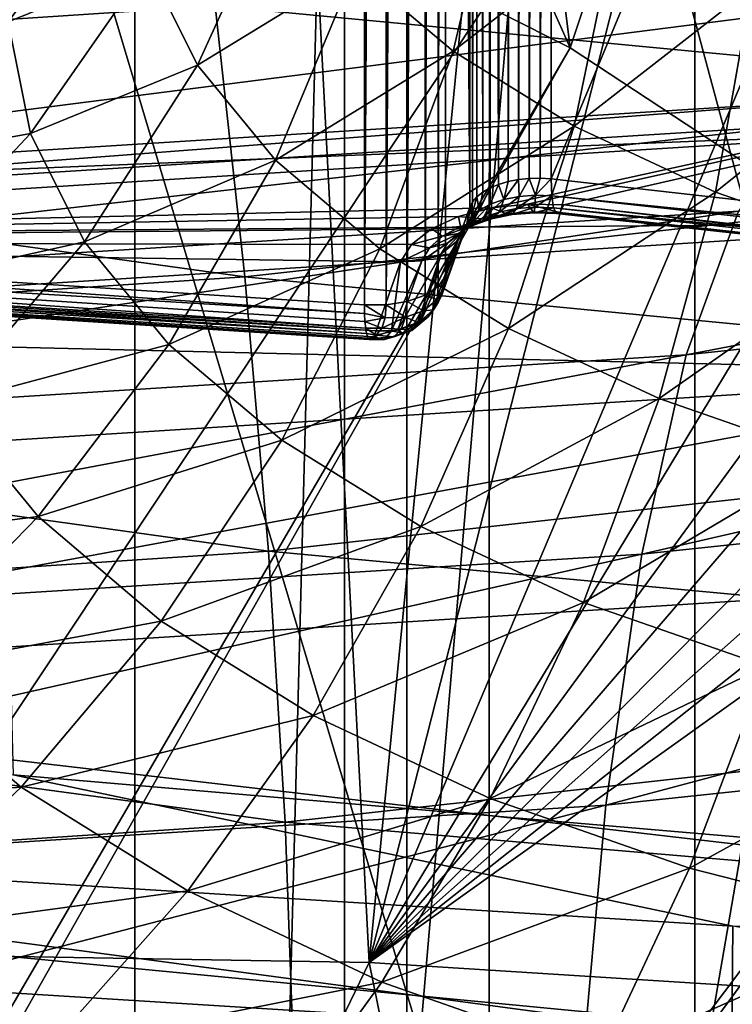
# Model space of a CAD drawing. Header units: metres. Extents: x -109 to 109, y -78 to 121.
# Tile 716 of 1056: x 3.46 to 4.48, y -27.08 to -25.67. Entities that reach past the tile are written whole.
import ezdxf

# ---------------------------------------------------------------- set-up
doc = ezdxf.new("R2010")
doc.units = ezdxf.units.M
doc.layers.add('solid_508554_SW0001', color=7, linetype='CONTINUOUS')

msp = doc.modelspace()

# ---------------------------------------------------------------- linework, layer by layer
at = {"layer": 'solid_508554_SW0001'}
for points in [[(3.364592, -45.631424, -81.150002), (3.364592, -20.517324, -81.150002), (4.01723, -20.710646, -81.150002)], [(3.293707, -20.630606, 40.799633), (3.455352, -26.749439, 46.601505), (5.731252, -26.944561, 46.263546)], [(4.38185, -20.714348, 40.654591), (3.293707, -20.630606, 40.799633), (5.731252, -26.944561, 46.263546)], [(4.01723, -45.438103, -81.150002), (3.364592, -45.631424, -81.150002), (4.01723, -20.710646, -81.150002)], [(4.01723, -45.438103, -81.150002), (4.01723, -20.710646, -81.150002), (4.658784, -20.937828, -81.150002)], [(5.461653, -20.821739, 40.468582), (4.38185, -20.714348, 40.654591), (5.731252, -26.944561, 46.263546)], [(4.148039, -25.907919, 41.926167), (4.148039, -20.884972, 39.026169), (4.161614, -20.880995, 39.033054)], [(4.161614, -25.903942, 41.933056), (4.148039, -25.907919, 41.926167), (4.161614, -20.880995, 39.033054)], [(4.161614, -25.903942, 41.933056), (4.161614, -20.880995, 39.033054), (4.176269, -20.878132, 39.038013)], [(4.17627, -25.901079, 41.938015), (4.161614, -25.903942, 41.933056), (4.176269, -20.878132, 39.038013)], [(4.17627, -25.901079, 41.938015), (4.176269, -20.878132, 39.038013), (4.191641, -20.876453, 39.04092)], [(4.191641, -25.899401, 41.940922), (4.17627, -25.901079, 41.938015), (4.191641, -20.876453, 39.04092)], [(4.191641, -25.899401, 41.940922), (4.191641, -20.876453, 39.04092), (4.207349, -20.876001, 39.041706)], [(4.207349, -25.898949, 41.941704), (4.191641, -25.899401, 41.940922), (4.207349, -20.876001, 39.041706)], [(4.207349, -25.898949, 41.941704), (4.207349, -20.876001, 39.041706), (4.223004, -20.876787, 39.040344)], [(4.207349, -25.898949, 41.941704), (4.223004, -20.876787, 39.040344), (4.223004, -25.899734, 41.940346)], [(4.223004, -25.899734, 41.940346), (4.223004, -20.876787, 39.040344), (6.219658, -21.101988, 38.650284)], [(4.125436, -25.918797, 41.90733), (4.116968, -20.902479, 38.995846), (4.125436, -20.895849, 39.007328)], [(4.135879, -25.912912, 41.917519), (4.125436, -20.895849, 39.007328), (4.135879, -20.889965, 39.017521)], [(4.135879, -25.912912, 41.917519), (4.125436, -25.918797, 41.90733), (4.125436, -20.895849, 39.007328)], [(4.148039, -25.907919, 41.926167), (4.135879, -20.889965, 39.017521), (4.148039, -20.884972, 39.026169)], [(4.148039, -25.907919, 41.926167), (4.135879, -25.912912, 41.917519), (4.135879, -20.889965, 39.017521)], [(4.110685, -20.909691, 38.983353), (4.106743, -25.940254, 41.870159), (4.106743, -20.917307, 38.970161)], [(4.110685, -25.932638, 41.88335), (4.106743, -25.940254, 41.870159), (4.110685, -20.909691, 38.983353)], [(4.110685, -25.932638, 41.88335), (4.110685, -20.909691, 38.983353), (4.116968, -20.902479, 38.995846)], [(4.116968, -25.925426, 41.895844), (4.110685, -25.932638, 41.88335), (4.116968, -20.902479, 38.995846)], [(4.125436, -25.918797, 41.90733), (4.116968, -25.925426, 41.895844), (4.116968, -20.902479, 38.995846)], [(4.106743, -25.940254, 41.870159), (4.072013, -21.015789, 38.799583), (4.106743, -20.917307, 38.970161)], [(1.989446, -25.952955, 41.848164), (1.989446, -20.930008, 38.948162), (3.956587, -21.056383, 38.729275)], [(4.658784, -45.210922, -81.150002), (4.01723, -45.438103, -81.150002), (4.658784, -20.937828, -81.150002)], [(4.061911, -26.053448, 41.674103), (4.072013, -21.015789, 38.799583), (4.072013, -26.038736, 41.699585)], [(4.061911, -26.053448, 41.674103), (4.061911, -21.0305, 38.774105), (4.072013, -21.015789, 38.799583)], [(4.106743, -25.940254, 41.870159), (4.072013, -26.038736, 41.699585), (4.072013, -21.015789, 38.799583)], [(4.043165, -26.065941, 41.652466), (4.043165, -21.042994, 38.752468), (4.061911, -21.0305, 38.774105)], [(4.061911, -26.053448, 41.674103), (4.043165, -26.065941, 41.652466), (4.061911, -21.0305, 38.774105)], [(3.987787, -26.079544, 41.628906), (3.987787, -21.056597, 38.728905), (4.017627, -21.051983, 38.736897)], [(4.017627, -26.07493, 41.636894), (3.987787, -26.079544, 41.628906), (4.017627, -21.051983, 38.736897)], [(4.017627, -26.07493, 41.636894), (4.017627, -21.051983, 38.736897), (4.043165, -21.042994, 38.752468)], [(4.043165, -26.065941, 41.652466), (4.017627, -26.07493, 41.636894), (4.043165, -21.042994, 38.752468)], [(3.956587, -26.07933, 41.629272), (1.989446, -25.952955, 41.848164), (3.956587, -21.056383, 38.729275)], [(3.987787, -21.056597, 38.728905), (3.956587, -26.07933, 41.629272), (3.956587, -21.056383, 38.729275)], [(3.987787, -26.079544, 41.628906), (3.956587, -26.07933, 41.629272), (3.987787, -21.056597, 38.728905)], [(6.219658, -26.124935, 41.550285), (4.223004, -25.899734, 41.940346), (6.219658, -21.101988, 38.650284)], [(1.822281, -31.736343, 41.03104), (2.728571, -21.302906, 34.885883), (3.62909, -21.376354, 34.758667)], [(3.629026, -31.862358, 40.812778), (1.822281, -31.736343, 41.03104), (3.62909, -21.376354, 34.758667)], [(3.629026, -31.862358, 40.812778), (3.62909, -21.376354, 34.758667), (4.521749, -21.470507, 34.595592)], [(3.629026, -31.862358, 40.812778), (4.521749, -21.470507, 34.595592), (5.404889, -21.58519, 34.396957)], [(5.404819, -32.07119, 40.451073), (3.629026, -31.862358, 40.812778), (5.404889, -21.58519, 34.396957)], [(1.972046, -30.613501, 42.975861), (3.928225, -30.745993, 42.74638), (1.972166, -23.685305, 38.975849)], [(3.928225, -30.745993, 42.74638), (3.928372, -23.817802, 38.746357), (1.972166, -23.685305, 38.975849)], [(1.321485, -26.972147, 124.539429), (2.889954, -23.810232, 130.626175), (3.805692, -23.983105, 130.311829)], [(3.928225, -30.745993, 42.74638), (5.852784, -30.965624, 42.365963), (3.928372, -23.817802, 38.746357)], [(5.852784, -30.965624, 42.365963), (5.852896, -24.037437, 38.365936), (3.928372, -23.817802, 38.746357)], [(3.963489, -27.017197, 124.562874), (1.321485, -26.972147, 124.539429), (3.805692, -23.983105, 130.311829)], [(3.963489, -27.017197, 124.562874), (3.805692, -23.983105, 130.311829), (4.24888, -24.087736, 130.123047)], [(3.963489, -27.017197, 124.562874), (4.24888, -24.087736, 130.123047), (4.680604, -24.204325, 129.91391)], [(3.141903, -27.250034, 133.447327), (4.134707, -27.453871, 133.116501), (3.142971, -24.140362, 131.653717)], [(4.134707, -27.453871, 133.116501), (4.135189, -24.328079, 131.313736), (3.142971, -24.140362, 131.653717)], [(3.963489, -27.017197, 124.562874), (4.680604, -24.204325, 129.91391), (5.099644, -24.332695, 129.684982)], [(3.366618, -25.269512, -62.099998), (4.249986, -25.713148, -62.099998), (3.615706, -24.289349, -62.099998)], [(4.249986, -25.713148, -62.099998), (4.099965, -24.504644, -62.099998), (3.615706, -24.289349, -62.099998)], [(3.963489, -27.017197, 124.562874), (5.099644, -24.332695, 129.684982), (5.504393, -24.472486, 129.437195)], [(4.134707, -27.453871, 133.116501), (5.080467, -27.707731, 132.695084), (4.135189, -24.328079, 131.313736)], [(5.080467, -27.707731, 132.695084), (5.080452, -24.56756, 130.884293), (4.135189, -24.328079, 131.313736)], [(3.963489, -27.017197, 124.562874), (5.504393, -24.472486, 129.437195), (5.750129, -24.576633, 129.252396)], [(4.249986, -25.713148, -62.099998), (4.571172, -24.746447, -62.099998), (4.099965, -24.504644, -62.099998)], [(3.963489, -27.017197, 124.562874), (5.750129, -24.576633, 129.252396), (5.962593, -24.696712, 129.037918)], [(3.963489, -27.017197, 124.562874), (5.962593, -24.696712, 129.037918), (6.136935, -24.82996, 128.798492)], [(4.249986, -25.713148, -62.099998), (5.075949, -26.256405, -62.099998), (4.571172, -24.746447, -62.099998)], [(3.963489, -27.017197, 124.562874), (6.136935, -24.82996, 128.798492), (6.269364, -24.973366, 128.53923)], [(3.963489, -27.017197, 124.562874), (6.269364, -24.973366, 128.53923), (6.356975, -25.123653, 128.265579)], [(0.001997, -25.947105, 42.058296), (4.41224, -25.165186, 43.412621), (2.214553, -25.020468, 43.66328)], [(2.222472, -25.057224, 43.799614), (4.428028, -25.202408, 43.548149), (2.222472, -28.521326, 45.799614)], [(3.963489, -27.017197, 124.562874), (6.356975, -25.123653, 128.265579), (6.397725, -25.27659, 127.984772)], [(0.001997, -25.947105, 42.058296), (1.997968, -25.98974, 41.984451), (4.41224, -25.165186, 43.412621)], [(1.997968, -25.98974, 41.984451), (6.576323, -25.405159, 42.996975), (4.41224, -25.165186, 43.412621)], [(4.428028, -25.202408, 43.548149), (4.428028, -28.66651, 45.548149), (2.222472, -28.521326, 45.799614)], [(4.428028, -25.202408, 43.548149), (6.599883, -25.443153, 43.131165), (4.428028, -28.66651, 45.548149)], [(0.46333, -32.207546, -57.858181), (4.249986, -25.713148, -62.099998), (3.366618, -25.269512, -62.099998)], [(6.611319, -27.184958, 124.466774), (3.963489, -27.017197, 124.562874), (6.397725, -25.27659, 127.984772)], [(1.853616, -25.402018, -9.798702), (1.878866, -25.775894, -9.916096), (3.743433, -25.653156, -9.703508)], [(1.997968, -25.98974, 41.984451), (4.137679, -25.941418, 42.068146), (6.576323, -25.405159, 42.996975)], [(4.137679, -25.941418, 42.068146), (4.189207, -25.935862, 42.07777), (6.576323, -25.405159, 42.996975)], [(4.189207, -25.935862, 42.07777), (4.240786, -25.937134, 42.075565), (6.576323, -25.405159, 42.996975)], [(4.240786, -25.937134, 42.075565), (6.244919, -26.163158, 41.684082), (6.576323, -25.405159, 42.996975)], [(4.150128, -25.435198, -27.538073), (4.083236, -25.718163, -27.429714), (3.943485, -25.599993, -27.215677)], [(4.150128, -25.435198, -27.538073), (4.315318, -25.537678, -27.725277), (4.083236, -25.718163, -27.429714)], [(6.599883, -25.443153, 43.131165), (6.599883, -28.907255, 45.131165), (4.428028, -28.66651, 45.548149)], [(3.618128, -25.448523, -26.365503), (3.448596, -25.676283, -26.240322), (3.462558, -25.515936, -25.958418)], [(3.618128, -25.448523, -26.365503), (3.647481, -25.595388, -26.625851), (3.448596, -25.676283, -26.240322)], [(5.57951, -25.449633, -9.350993), (3.743433, -25.653156, -9.703508), (5.642823, -25.833807, -9.402031)], [(3.839268, -25.472836, -26.986797), (3.71843, -25.738049, -26.880276), (3.647481, -25.595388, -26.625851)], [(3.839268, -25.472836, -26.986797), (3.943485, -25.599993, -27.215677), (3.71843, -25.738049, -26.880276)], [(4.315318, -25.537678, -27.725277), (4.255761, -25.825089, -27.624632), (4.083236, -25.718163, -27.429714)], [(4.315318, -25.537678, -27.725277), (4.508663, -25.627659, -27.890554), (4.255761, -25.825089, -27.624632)], [(3.647481, -25.595388, -26.625851), (3.480449, -25.835161, -26.5215), (3.448596, -25.676283, -26.240322)], [(3.647481, -25.595388, -26.625851), (3.71843, -25.738049, -26.880276), (3.480449, -25.835161, -26.5215)], [(3.943485, -25.599993, -27.215677), (3.829598, -25.873571, -27.123665), (3.71843, -25.738049, -26.880276)], [(3.943485, -25.599993, -27.215677), (4.083236, -25.718163, -27.429714), (3.829598, -25.873571, -27.123665)], [(4.508663, -25.627659, -27.890554), (4.457503, -25.918922, -27.796566), (4.255761, -25.825089, -27.624632)], [(4.508663, -25.627659, -27.890554), (4.726412, -25.703484, -28.030554), (4.457503, -25.918922, -27.796566)], [(3.743433, -25.653156, -9.703508), (1.878866, -25.775894, -9.916096), (3.785911, -26.03964, -9.758546)], [(3.743433, -25.653156, -9.703508), (3.785911, -26.03964, -9.758546), (5.642823, -25.833807, -9.402031)], [(3.448596, -25.676283, -26.240322), (3.480449, -25.835161, -26.5215), (3.240922, -25.879025, -26.130535)], [(4.726412, -25.703484, -28.030554), (4.684511, -25.997934, -27.942091), (4.457503, -25.918922, -27.796566)], [(0.46333, -32.207546, -57.858181), (0.546063, -32.257133, -57.858181), (4.249986, -25.713148, -62.099998)], [(0.546063, -32.257133, -57.858181), (5.075949, -26.256405, -62.099998), (4.249986, -25.713148, -62.099998)], [(4.083236, -25.718163, -27.429714), (3.978541, -25.999496, -27.351122), (3.829598, -25.873571, -27.123665)], [(4.083236, -25.718163, -27.429714), (4.255761, -25.825089, -27.624632), (3.978541, -25.999496, -27.351122)], [(4.415657, -26.151016, -15.196843), (4.490116, -25.946224, -15.825934), (6.696158, -25.71294, -15.421872)], [(6.585116, -25.921598, -14.799481), (4.415657, -26.151016, -15.196843), (6.696158, -25.71294, -15.421872)], [(3.71843, -25.738049, -26.880276), (3.557266, -25.989525, -26.796183), (3.480449, -25.835161, -26.5215)], [(3.71843, -25.738049, -26.880276), (3.829598, -25.873571, -27.123665), (3.557266, -25.989525, -26.796183)], [(1.878866, -25.775894, -9.916096), (1.900186, -26.163771, -9.973546), (3.785911, -26.03964, -9.758546)], [(2.29517, -25.967007, -16.723021), (2.341691, -25.931746, -17.386219), (4.667116, -25.78558, -17.133053)], [(4.574396, -25.823744, -16.474884), (2.29517, -25.967007, -16.723021), (4.667116, -25.78558, -17.133053)], [(4.667116, -25.78558, -17.133053), (2.341691, -25.931746, -17.386219), (4.766755, -25.832357, -17.789652)], [(2.252883, -26.086847, -16.0695), (2.29517, -25.967007, -16.723021), (4.574396, -25.823744, -16.474884)], [(4.490116, -25.946224, -15.825934), (2.252883, -26.086847, -16.0695), (4.574396, -25.823744, -16.474884)], [(4.255761, -25.825089, -27.624632), (4.162268, -26.113388, -27.558123), (3.978541, -25.999496, -27.351122)], [(4.255761, -25.825089, -27.624632), (4.457503, -25.918922, -27.796566), (4.162268, -26.113388, -27.558123)], [(2.341691, -25.931746, -17.386219), (2.391684, -25.981644, -18.048223), (4.766755, -25.832357, -17.789652)], [(4.766755, -25.832357, -17.789652), (2.391684, -25.981644, -18.048223), (4.87168, -25.963312, -18.43392)], [(3.480449, -25.835161, -26.5215), (3.275759, -26.052559, -26.43712), (3.240922, -25.879025, -26.130535)], [(3.480449, -25.835161, -26.5215), (3.557266, -25.989525, -26.796183), (3.275759, -26.052559, -26.43712)], [(5.642823, -25.833807, -9.402031), (3.785911, -26.03964, -9.758546), (5.692905, -26.223183, -9.393048)], [(3.829598, -25.873571, -27.123665), (3.677532, -26.136168, -27.058846), (3.557266, -25.989525, -26.796183)], [(3.829598, -25.873571, -27.123665), (3.978541, -25.999496, -27.351122), (3.677532, -26.136168, -27.058846)], [(4.135978, -25.936245, 41.938728), (4.135879, -25.912912, 41.917519), (4.148039, -25.907919, 41.926167)], [(4.155294, -25.929514, 41.95039), (4.135978, -25.936245, 41.938728), (4.148039, -25.907919, 41.926167)], [(4.155294, -25.929514, 41.95039), (4.148039, -25.907919, 41.926167), (4.161614, -25.903942, 41.933056)], [(4.155294, -25.929514, 41.95039), (4.161614, -25.903942, 41.933056), (4.17627, -25.901079, 41.938015)], [(4.177127, -25.925106, 41.958023), (4.155294, -25.929514, 41.95039), (4.17627, -25.901079, 41.938015)], [(4.177127, -25.925106, 41.958023), (4.17627, -25.901079, 41.938015), (4.191641, -25.899401, 41.940922)], [(4.200376, -25.923244, 41.961246), (4.177127, -25.925106, 41.958023), (4.191641, -25.899401, 41.940922)], [(4.200376, -25.923244, 41.961246), (4.191641, -25.899401, 41.940922), (4.207349, -25.898949, 41.941704)], [(4.200376, -25.923244, 41.961246), (4.207349, -25.898949, 41.941704), (4.223004, -25.899734, 41.940346)], [(4.200376, -25.923244, 41.961246), (4.223004, -25.899734, 41.940346), (4.22387, -25.924025, 41.959896)], [(4.22387, -25.924025, 41.959896), (4.223004, -25.899734, 41.940346), (6.219658, -26.124935, 41.550285)], [(4.120153, -25.944963, 41.92363), (4.116968, -25.925426, 41.895844), (4.125436, -25.918797, 41.90733)], [(4.120153, -25.944963, 41.92363), (4.125436, -25.918797, 41.90733), (4.135879, -25.912912, 41.917519)], [(4.135978, -25.936245, 41.938728), (4.120153, -25.944963, 41.92363), (4.135879, -25.912912, 41.917519)], [(4.457503, -25.918922, -27.796566), (4.376949, -26.213306, -27.74058), (4.162268, -26.113388, -27.558123)], [(4.173323, -25.942444, 41.983826), (4.177127, -25.925106, 41.958023), (4.200376, -25.923244, 41.961246)], [(4.19972, -25.940331, 41.987488), (4.173323, -25.942444, 41.983826), (4.200376, -25.923244, 41.961246)], [(4.19972, -25.940331, 41.987488), (4.200376, -25.923244, 41.961246), (4.22387, -25.924025, 41.959896)], [(4.352238, -26.434757, -14.597921), (4.415657, -26.151016, -15.196843), (6.585116, -25.921598, -14.799481)], [(6.49054, -26.208635, -14.206266), (4.352238, -26.434757, -14.597921), (6.585116, -25.921598, -14.799481)], [(4.457503, -25.918922, -27.796566), (4.684511, -25.997934, -27.942091), (4.376949, -26.213306, -27.74058)], [(4.101951, -25.966516, 41.886299), (4.106743, -25.940254, 41.870159), (4.110685, -25.932638, 41.88335)], [(4.108617, -25.955225, 41.905853), (4.101951, -25.966516, 41.886299), (4.110685, -25.932638, 41.88335)], [(4.108617, -25.955225, 41.905853), (4.110685, -25.932638, 41.88335), (4.116968, -25.925426, 41.895844)], [(4.120153, -25.944963, 41.92363), (4.108617, -25.955225, 41.905853), (4.116968, -25.925426, 41.895844)], [(4.108637, -25.964989, 41.944778), (4.120153, -25.944963, 41.92363), (4.135978, -25.936245, 41.938728)], [(4.126604, -25.955091, 41.961918), (4.108637, -25.964989, 41.944778), (4.135978, -25.936245, 41.938728)], [(4.126604, -25.955091, 41.961918), (4.135978, -25.936245, 41.938728), (4.155294, -25.929514, 41.95039)], [(4.148535, -25.947447, 41.975159), (4.126604, -25.955091, 41.961918), (4.155294, -25.929514, 41.95039)], [(4.159917, -25.949844, 42.043762), (4.189207, -25.935862, 42.07777), (4.137679, -25.941418, 42.068146)], [(4.148535, -25.947447, 41.975159), (4.155294, -25.929514, 41.95039), (4.177127, -25.925106, 41.958023)], [(4.173323, -25.942444, 41.983826), (4.148535, -25.947447, 41.975159), (4.177127, -25.925106, 41.958023)], [(4.197407, -25.946842, 42.048962), (4.189207, -25.935862, 42.07777), (4.159917, -25.949844, 42.043762)], [(4.235291, -25.948099, 42.046783), (4.240786, -25.937134, 42.075565), (4.189207, -25.935862, 42.07777)], [(4.197407, -25.946842, 42.048962), (4.235291, -25.948099, 42.046783), (4.189207, -25.935862, 42.07777)], [(4.19972, -25.940331, 41.987488), (4.22387, -25.924025, 41.959896), (4.226394, -25.941216, 41.985954)], [(6.001063, -26.120012, 41.620453), (4.22387, -25.924025, 41.959896), (6.219658, -26.124935, 41.550285)], [(4.226394, -25.941216, 41.985954), (4.22387, -25.924025, 41.959896), (6.001063, -26.120012, 41.620453)], [(6.017292, -26.144609, 41.706429), (4.240786, -25.937134, 42.075565), (4.235291, -25.948099, 42.046783)], [(6.017292, -26.144609, 41.706429), (6.244919, -26.163158, 41.684082), (4.240786, -25.937134, 42.075565)], [(1.997968, -25.98974, 41.984451), (4.090905, -25.953485, 42.047245), (4.137679, -25.941418, 42.068146)], [(2.215523, -26.289307, -15.43637), (2.252883, -26.086847, -16.0695), (4.490116, -25.946224, -15.825934)], [(4.415657, -26.151016, -15.196843), (2.215523, -26.289307, -15.43637), (4.490116, -25.946224, -15.825934)], [(4.101951, -25.966516, 41.886299), (4.072013, -26.038736, 41.699585), (4.106743, -25.940254, 41.870159)], [(4.124711, -25.956951, 42.031452), (4.137679, -25.941418, 42.068146), (4.090905, -25.953485, 42.047245)], [(4.095539, -25.976641, 41.924595), (4.108617, -25.955225, 41.905853), (4.120153, -25.944963, 41.92363)], [(4.108637, -25.964989, 41.944778), (4.095539, -25.976641, 41.924595), (4.120153, -25.944963, 41.92363)], [(4.111988, -25.965967, 41.987392), (4.126604, -25.955091, 41.961918), (4.148535, -25.947447, 41.975159)], [(4.137996, -25.956902, 42.003094), (4.111988, -25.965967, 41.987392), (4.148535, -25.947447, 41.975159)], [(4.159917, -25.949844, 42.043762), (4.137679, -25.941418, 42.068146), (4.124711, -25.956951, 42.031452)], [(4.159917, -25.949844, 42.043762), (4.124711, -25.956951, 42.031452), (4.167393, -25.950968, 42.013371)], [(4.124711, -25.956951, 42.031452), (4.137996, -25.956902, 42.003094), (4.167393, -25.950968, 42.013371)], [(4.137996, -25.956902, 42.003094), (4.148535, -25.947447, 41.975159), (4.173323, -25.942444, 41.983826)], [(4.167393, -25.950968, 42.013371), (4.137996, -25.956902, 42.003094), (4.173323, -25.942444, 41.983826)], [(4.197407, -25.946842, 42.048962), (4.159917, -25.949844, 42.043762), (4.198697, -25.948462, 42.017712)], [(4.159917, -25.949844, 42.043762), (4.167393, -25.950968, 42.013371), (4.198697, -25.948462, 42.017712)], [(4.167393, -25.950968, 42.013371), (4.173323, -25.942444, 41.983826), (4.19972, -25.940331, 41.987488)], [(4.198697, -25.948462, 42.017712), (4.167393, -25.950968, 42.013371), (4.19972, -25.940331, 41.987488)], [(4.197407, -25.946842, 42.048962), (4.23033, -25.949511, 42.015896), (4.235291, -25.948099, 42.046783)], [(4.197407, -25.946842, 42.048962), (4.198697, -25.948462, 42.017712), (4.23033, -25.949511, 42.015896)], [(4.198697, -25.948462, 42.017712), (4.19972, -25.940331, 41.987488), (4.226394, -25.941216, 41.985954)], [(4.198697, -25.948462, 42.017712), (4.226394, -25.941216, 41.985954), (4.23033, -25.949511, 42.015896)], [(6.00465, -26.137318, 41.646309), (4.226394, -25.941216, 41.985954), (6.001063, -26.120012, 41.620453)], [(4.23033, -25.949511, 42.015896), (4.226394, -25.941216, 41.985954), (6.00465, -26.137318, 41.646309)], [(4.235291, -25.948099, 42.046783), (4.23033, -25.949511, 42.015896), (6.010242, -26.145794, 41.675934)], [(6.010242, -26.145794, 41.675934), (4.23033, -25.949511, 42.015896), (6.00465, -26.137318, 41.646309)], [(6.017292, -26.144609, 41.706429), (4.235291, -25.948099, 42.046783), (6.010242, -26.145794, 41.675934)], [(3.956787, -26.091995, 41.637924), (1.989446, -25.952955, 41.848164), (3.956587, -26.07933, 41.629272)], [(3.956787, -26.091995, 41.637924), (1.989736, -25.973673, 41.864044), (1.989446, -25.952955, 41.848164)], [(1.997968, -25.98974, 41.984451), (4.052057, -25.971239, 42.016495), (4.090905, -25.953485, 42.047245)], [(2.391684, -25.981644, -18.048223), (2.44433, -26.115885, -18.698185), (4.87168, -25.963312, -18.43392)], [(4.87168, -25.963312, -18.43392), (2.44433, -26.115885, -18.698185), (4.980171, -26.176296, -19.055296)], [(4.093564, -25.967806, 42.01265), (4.090905, -25.953485, 42.047245), (4.052057, -25.971239, 42.016495)], [(4.075148, -25.991522, 41.94313), (4.095539, -25.976641, 41.924595), (4.108637, -25.964989, 41.944778)], [(4.090681, -25.977703, 41.967064), (4.075148, -25.991522, 41.94313), (4.108637, -25.964989, 41.944778)], [(4.108617, -25.955225, 41.905853), (4.087971, -25.98946, 41.90239), (4.101951, -25.966516, 41.886299)], [(4.095539, -25.976641, 41.924595), (4.087971, -25.98946, 41.90239), (4.108617, -25.955225, 41.905853)], [(4.090681, -25.977703, 41.967064), (4.108637, -25.964989, 41.944778), (4.126604, -25.955091, 41.961918)], [(4.111988, -25.965967, 41.987392), (4.090681, -25.977703, 41.967064), (4.126604, -25.955091, 41.961918)], [(4.124711, -25.956951, 42.031452), (4.090905, -25.953485, 42.047245), (4.093564, -25.967806, 42.01265)], [(4.093564, -25.967806, 42.01265), (4.111988, -25.965967, 41.987392), (4.137996, -25.956902, 42.003094)], [(4.124711, -25.956951, 42.031452), (4.093564, -25.967806, 42.01265), (4.137996, -25.956902, 42.003094)], [(3.958347, -26.112642, 41.66032), (1.990587, -25.989582, 41.884724), (1.989736, -25.973673, 41.864044)], [(3.957375, -26.10314, 41.648308), (3.958347, -26.112642, 41.66032), (1.989736, -25.973673, 41.864044)], [(3.956787, -26.091995, 41.637924), (3.957375, -26.10314, 41.648308), (1.989736, -25.973673, 41.864044)], [(1.997968, -25.98974, 41.984451), (4.023755, -25.9935, 41.977936), (4.052057, -25.971239, 42.016495)], [(4.068046, -25.981863, 41.988304), (4.052057, -25.971239, 42.016495), (4.023755, -25.9935, 41.977936)], [(4.049443, -25.998413, 41.959641), (4.075148, -25.991522, 41.94313), (4.090681, -25.977703, 41.967064)], [(4.068046, -25.981863, 41.988304), (4.049443, -25.998413, 41.959641), (4.090681, -25.977703, 41.967064)], [(4.093564, -25.967806, 42.01265), (4.052057, -25.971239, 42.016495), (4.068046, -25.981863, 41.988304)], [(4.101951, -25.966516, 41.886299), (4.061787, -26.076262, 41.723331), (4.067434, -26.064432, 41.715351)], [(4.101951, -25.966516, 41.886299), (4.087971, -25.98946, 41.90239), (4.061787, -26.076262, 41.723331)], [(4.095539, -25.976641, 41.924595), (4.066173, -26.006725, 41.916798), (4.087971, -25.98946, 41.90239)], [(4.075148, -25.991522, 41.94313), (4.066173, -26.006725, 41.916798), (4.095539, -25.976641, 41.924595)], [(4.101951, -25.966516, 41.886299), (4.067434, -26.064432, 41.715351), (4.070854, -26.05188, 41.707409)], [(4.068046, -25.981863, 41.988304), (4.090681, -25.977703, 41.967064), (4.111988, -25.965967, 41.987392)], [(4.093564, -25.967806, 42.01265), (4.068046, -25.981863, 41.988304), (4.111988, -25.965967, 41.987392)], [(4.101951, -25.966516, 41.886299), (4.070854, -26.05188, 41.707409), (4.072013, -26.038736, 41.699585)], [(3.959697, -26.120291, 41.673809), (1.991941, -25.999601, 41.908791), (1.990587, -25.989582, 41.884724)], [(3.958347, -26.112642, 41.66032), (3.959697, -26.120291, 41.673809), (1.990587, -25.989582, 41.884724)], [(1.995761, -25.999683, 41.960415), (3.973532, -26.116657, 41.764622), (1.997968, -25.98974, 41.984451)], [(1.997968, -25.98974, 41.984451), (4.008262, -26.018175, 41.9352), (4.023755, -25.9935, 41.977936)], [(1.997968, -25.98974, 41.984451), (3.973532, -26.116657, 41.764622), (4.008262, -26.018175, 41.9352)], [(3.557266, -25.989525, -26.796183), (3.359659, -26.221216, -26.736544), (3.275759, -26.052559, -26.43712)], [(3.557266, -25.989525, -26.796183), (3.677532, -26.136168, -27.058846), (3.359659, -26.221216, -26.736544)], [(4.049443, -25.998413, 41.959641), (4.023755, -25.9935, 41.977936), (4.008262, -26.018175, 41.9352)], [(4.068046, -25.981863, 41.988304), (4.023755, -25.9935, 41.977936), (4.049443, -25.998413, 41.959641)], [(4.087971, -25.98946, 41.90239), (4.037283, -26.101683, 41.743), (4.053938, -26.087147, 41.731216)], [(4.087971, -25.98946, 41.90239), (4.066173, -26.006725, 41.916798), (4.037283, -26.101683, 41.743)], [(4.075148, -25.991522, 41.94313), (4.038694, -26.016619, 41.928104), (4.066173, -26.006725, 41.916798)], [(4.049443, -25.998413, 41.959641), (4.038694, -26.016619, 41.928104), (4.075148, -25.991522, 41.94313)], [(4.087971, -25.98946, 41.90239), (4.053938, -26.087147, 41.731216), (4.061787, -26.076262, 41.723331)], [(3.963453, -26.128981, 41.704048), (1.993706, -26.003046, 41.934608), (1.991941, -25.999601, 41.908791)], [(3.962585, -26.127993, 41.697647), (3.963453, -26.128981, 41.704048), (1.991941, -25.999601, 41.908791)], [(3.959697, -26.120291, 41.673809), (3.962585, -26.127993, 41.697647), (1.991941, -25.999601, 41.908791)], [(3.968278, -26.127668, 41.735695), (1.995761, -25.999683, 41.960415), (1.993706, -26.003046, 41.934608)], [(3.963453, -26.128981, 41.704048), (3.968278, -26.127668, 41.735695), (1.993706, -26.003046, 41.934608)], [(3.969798, -26.125387, 41.744587), (3.973532, -26.116657, 41.764622), (1.995761, -25.999683, 41.960415)], [(3.968278, -26.127668, 41.735695), (3.969798, -26.125387, 41.744587), (1.995761, -25.999683, 41.960415)], [(3.978541, -25.999496, -27.351122), (3.838563, -26.272423, -27.304188), (3.677532, -26.136168, -27.058846)], [(3.978541, -25.999496, -27.351122), (4.162268, -26.113388, -27.558123), (3.838563, -26.272423, -27.304188)], [(4.066173, -26.006725, 41.916798), (4.004067, -26.11508, 41.757496), (4.032109, -26.104836, 41.745872)], [(4.066173, -26.006725, 41.916798), (4.038694, -26.016619, 41.928104), (4.004067, -26.11508, 41.757496)], [(4.049443, -25.998413, 41.959641), (4.008262, -26.018175, 41.9352), (4.038694, -26.016619, 41.928104)], [(4.066173, -26.006725, 41.916798), (4.032109, -26.104836, 41.745872), (4.037283, -26.101683, 41.743)], [(4.684511, -25.997934, -27.942091), (4.618348, -26.297398, -27.894907), (4.376949, -26.213306, -27.74058)], [(3.995369, -26.116426, 41.760044), (4.008262, -26.018175, 41.9352), (3.973532, -26.116657, 41.764622)], [(4.038694, -26.016619, 41.928104), (4.008262, -26.018175, 41.9352), (3.995369, -26.116426, 41.760044)], [(4.038694, -26.016619, 41.928104), (3.995369, -26.116426, 41.760044), (4.004067, -26.11508, 41.757496)], [(3.785911, -26.03964, -9.758546), (1.900186, -26.163771, -9.973546), (3.819512, -26.430843, -9.752728)], [(3.785911, -26.03964, -9.758546), (3.819512, -26.430843, -9.752728), (5.692905, -26.223183, -9.393048)], [(4.070854, -26.05188, 41.707409), (4.061911, -26.053448, 41.674103), (4.072013, -26.038736, 41.699585)], [(4.060238, -26.071812, 41.68745), (4.043165, -26.065941, 41.652466), (4.061911, -26.053448, 41.674103)], [(4.070854, -26.05188, 41.707409), (4.060238, -26.071812, 41.68745), (4.061911, -26.053448, 41.674103)], [(4.070854, -26.05188, 41.707409), (4.067434, -26.064432, 41.715351), (4.060238, -26.071812, 41.68745)], [(4.015383, -26.097139, 41.6534), (3.987787, -26.079544, 41.628906), (4.017627, -26.07493, 41.636894)], [(4.015383, -26.097139, 41.6534), (4.017627, -26.07493, 41.636894), (4.040925, -26.088131, 41.668957)], [(4.040925, -26.088131, 41.668957), (4.017627, -26.07493, 41.636894), (4.043165, -26.065941, 41.652466)], [(4.040925, -26.088131, 41.668957), (4.043165, -26.065941, 41.652466), (4.060238, -26.071812, 41.68745)], [(4.040925, -26.088131, 41.668957), (4.060238, -26.071812, 41.68745), (4.05533, -26.086597, 41.704044)], [(4.061787, -26.076262, 41.723331), (4.047507, -26.096844, 41.722805), (4.05533, -26.086597, 41.704044)], [(4.061787, -26.076262, 41.723331), (4.053938, -26.087147, 41.731216), (4.047507, -26.096844, 41.722805)], [(4.067434, -26.064432, 41.715351), (4.05533, -26.086597, 41.704044), (4.060238, -26.071812, 41.68745)], [(4.067434, -26.064432, 41.715351), (4.061787, -26.076262, 41.723331), (4.05533, -26.086597, 41.704044)], [(3.986109, -26.09794, 41.642284), (3.956587, -26.07933, 41.629272), (3.987787, -26.079544, 41.628906)], [(3.986109, -26.09794, 41.642284), (3.956787, -26.091995, 41.637924), (3.956587, -26.07933, 41.629272)], [(3.986109, -26.09794, 41.642284), (3.987787, -26.079544, 41.628906), (4.015383, -26.097139, 41.6534)], [(4.015383, -26.097139, 41.6534), (4.040925, -26.088131, 41.668957), (4.034379, -26.105387, 41.689667)], [(4.034379, -26.105387, 41.689667), (4.05533, -26.086597, 41.704044), (4.047507, -26.096844, 41.722805)], [(4.034379, -26.105387, 41.689667), (4.040925, -26.088131, 41.668957), (4.05533, -26.086597, 41.704044)], [(4.053938, -26.087147, 41.731216), (4.037283, -26.101683, 41.743), (4.047507, -26.096844, 41.722805)], [(3.986109, -26.09794, 41.642284), (3.957375, -26.10314, 41.648308), (3.956787, -26.091995, 41.637924)], [(3.981183, -26.112749, 41.658916), (3.957375, -26.10314, 41.648308), (3.986109, -26.09794, 41.642284)], [(3.981183, -26.112749, 41.658916), (3.958347, -26.112642, 41.66032), (3.957375, -26.10314, 41.648308)], [(3.981183, -26.112749, 41.658916), (4.015383, -26.097139, 41.6534), (4.008827, -26.114403, 41.674133)], [(3.981183, -26.112749, 41.658916), (3.986109, -26.09794, 41.642284), (4.015383, -26.097139, 41.6534)], [(4.032109, -26.104836, 41.745872), (4.004067, -26.11508, 41.757496), (4.010736, -26.120138, 41.737)], [(4.008827, -26.114403, 41.674133), (4.015383, -26.097139, 41.6534), (4.034379, -26.105387, 41.689667)], [(4.008827, -26.114403, 41.674133), (4.034379, -26.105387, 41.689667), (4.024044, -26.116343, 41.712959)], [(4.032109, -26.104836, 41.745872), (4.010736, -26.120138, 41.737), (4.024044, -26.116343, 41.712959)], [(4.024044, -26.116343, 41.712959), (4.047507, -26.096844, 41.722805), (4.037283, -26.101683, 41.743)], [(4.024044, -26.116343, 41.712959), (4.034379, -26.105387, 41.689667), (4.047507, -26.096844, 41.722805)], [(4.032109, -26.104836, 41.745872), (4.024044, -26.116343, 41.712959), (4.037283, -26.101683, 41.743)], [(2.44433, -26.115885, -18.698185), (2.498765, -26.332266, -19.325445), (4.980171, -26.176296, -19.055296)], [(4.162268, -26.113388, -27.558123), (4.03709, -26.395638, -27.527349), (3.838563, -26.272423, -27.304188)], [(3.973333, -26.122995, 41.677723), (3.959697, -26.120291, 41.673809), (3.958347, -26.112642, 41.66032)], [(3.973333, -26.122995, 41.677723), (3.958347, -26.112642, 41.66032), (3.981183, -26.112749, 41.658916)], [(3.995369, -26.116426, 41.760044), (3.973532, -26.116657, 41.764622), (3.969798, -26.125387, 41.744587)], [(3.985151, -26.129139, 41.721508), (3.995369, -26.116426, 41.760044), (3.969798, -26.125387, 41.744587)], [(3.973333, -26.122995, 41.677723), (3.981183, -26.112749, 41.658916), (4.008827, -26.114403, 41.674133)], [(3.973333, -26.122995, 41.677723), (4.008827, -26.114403, 41.674133), (3.998477, -26.125357, 41.697449)], [(3.985151, -26.129139, 41.721508), (4.010736, -26.120138, 41.737), (3.995369, -26.116426, 41.760044)], [(4.004067, -26.11508, 41.757496), (3.995369, -26.116426, 41.760044), (4.010736, -26.120138, 41.737)], [(3.998477, -26.125357, 41.697449), (4.008827, -26.114403, 41.674133), (4.024044, -26.116343, 41.712959)], [(3.998477, -26.125357, 41.697449), (4.024044, -26.116343, 41.712959), (4.010736, -26.120138, 41.737)], [(4.162268, -26.113388, -27.558123), (4.376949, -26.213306, -27.74058), (4.03709, -26.395638, -27.527349)], [(3.973333, -26.122995, 41.677723), (3.962585, -26.127993, 41.697647), (3.959697, -26.120291, 41.673809)], [(3.973333, -26.122995, 41.677723), (3.998477, -26.125357, 41.697449), (3.962585, -26.127993, 41.697647)], [(3.985151, -26.129139, 41.721508), (3.962585, -26.127993, 41.697647), (3.998477, -26.125357, 41.697449)], [(3.985151, -26.129139, 41.721508), (3.963453, -26.128981, 41.704048), (3.962585, -26.127993, 41.697647)], [(3.985151, -26.129139, 41.721508), (3.968278, -26.127668, 41.735695), (3.963453, -26.128981, 41.704048)], [(3.985151, -26.129139, 41.721508), (3.969798, -26.125387, 41.744587), (3.968278, -26.127668, 41.735695)], [(3.985151, -26.129139, 41.721508), (3.998477, -26.125357, 41.697449), (4.010736, -26.120138, 41.737)], [(3.677532, -26.136168, -27.058846), (3.490947, -26.381456, -27.022778), (3.359659, -26.221216, -26.736544)], [(3.677532, -26.136168, -27.058846), (3.838563, -26.272423, -27.304188), (3.490947, -26.381456, -27.022778)], [(2.183704, -26.571062, -14.834008), (2.215523, -26.289307, -15.43637), (4.415657, -26.151016, -15.196843)], [(4.352238, -26.434757, -14.597921), (2.183704, -26.571062, -14.834008), (4.415657, -26.151016, -15.196843)], [(1.900186, -26.163771, -9.973546), (1.917051, -26.556076, -9.969635), (3.819512, -26.430843, -9.752728)], [(4.980171, -26.176296, -19.055296), (2.498765, -26.332266, -19.325445), (2.553647, -26.623581, -19.913393)], [(4.980171, -26.176296, -19.055296), (2.553647, -26.623581, -19.913393), (5.089554, -26.464174, -19.637295)], [(4.376949, -26.213306, -27.74058), (4.268941, -26.503725, -27.72394), (4.03709, -26.395638, -27.527349)], [(4.376949, -26.213306, -27.74058), (4.618348, -26.297398, -27.894907), (4.268941, -26.503725, -27.72394)], [(4.3009, -26.792803, -14.038986), (4.352238, -26.434757, -14.597921), (6.49054, -26.208635, -14.206266)], [(6.41398, -26.569347, -13.651952), (4.3009, -26.792803, -14.038986), (6.49054, -26.208635, -14.206266)], [(3.359659, -26.221216, -26.736544), (3.490947, -26.381456, -27.022778), (3.130362, -26.42754, -26.702793)], [(5.692905, -26.223183, -9.393048), (3.819512, -26.430843, -9.752728), (5.728521, -26.608156, -9.324267)], [(0.546063, -32.257133, -57.858181), (0.623537, -32.31459, -57.858181), (5.075949, -26.256405, -62.099998)], [(0.623537, -32.31459, -57.858181), (5.833086, -26.891729, -62.099998), (5.075949, -26.256405, -62.099998)], [(3.838563, -26.272423, -27.304188), (3.666672, -26.530375, -27.290041), (3.490947, -26.381456, -27.022778)], [(3.838563, -26.272423, -27.304188), (4.03709, -26.395638, -27.527349), (3.666672, -26.530375, -27.290041)], [(4.618348, -26.297398, -27.894907), (4.529517, -26.594666, -27.890139), (4.268941, -26.503725, -27.72394)], [(3.490947, -26.381456, -27.022778), (3.274334, -26.603539, -27.016331), (3.130362, -26.42754, -26.702793)], [(3.490947, -26.381456, -27.022778), (3.666672, -26.530375, -27.290041), (3.274334, -26.603539, -27.016331)], [(4.03709, -26.395638, -27.527349), (3.88324, -26.665043, -27.533054), (3.666672, -26.530375, -27.290041)], [(4.03709, -26.395638, -27.527349), (4.268941, -26.503725, -27.72394), (3.88324, -26.665043, -27.533054)], [(3.819512, -26.430843, -9.752728), (1.917051, -26.556076, -9.969635), (3.843408, -26.817116, -9.686196)], [(2.157945, -26.9275, -14.272288), (2.183704, -26.571062, -14.834008), (4.352238, -26.434757, -14.597921)], [(4.3009, -26.792803, -14.038986), (2.157945, -26.9275, -14.272288), (4.352238, -26.434757, -14.597921)], [(3.819512, -26.430843, -9.752728), (3.843408, -26.817116, -9.686196), (5.728521, -26.608156, -9.324267)], [(-5.089554, -26.464174, -19.637295), (-17.357225, -28.344933, -22.894863), (17.357225, -28.344933, -22.894863)], [(-2.553647, -26.623581, -19.913393), (-5.089554, -26.464174, -19.637295), (17.357225, -28.344933, -22.894863)], [(5.089554, -26.464174, -19.637295), (2.553647, -26.623581, -19.913393), (17.357225, -28.344933, -22.894863)], [(4.268941, -26.503725, -27.72394), (4.136079, -26.783186, -27.747049), (3.88324, -26.665043, -27.533054)], [(4.268941, -26.503725, -27.72394), (4.529517, -26.594666, -27.890139), (4.136079, -26.783186, -27.747049)], [(3.666672, -26.530375, -27.290041), (3.467005, -26.767141, -27.309023), (3.274334, -26.603539, -27.016331)], [(3.666672, -26.530375, -27.290041), (3.88324, -26.665043, -27.533054), (3.467005, -26.767141, -27.309023)], [(1.917051, -26.556076, -9.969635), (1.929045, -26.94313, -9.904461), (3.843408, -26.817116, -9.686196)], [(4.262486, -27.219278, -13.529201), (4.3009, -26.792803, -14.038986), (6.41398, -26.569347, -13.651952)], [(6.35669, -26.99782, -13.145622), (4.262486, -27.219278, -13.529201), (6.41398, -26.569347, -13.651952)], [(4.529517, -26.594666, -27.890139), (4.420155, -26.882584, -27.9279), (4.136079, -26.783186, -27.747049)], [(4.529517, -26.594666, -27.890139), (4.813589, -26.667023, -28.022774), (4.420155, -26.882584, -27.9279)], [(3.274334, -26.603539, -27.016331), (3.467005, -26.767141, -27.309023), (3.032909, -26.797066, -27.03966)], [(5.728521, -26.608156, -9.324267), (3.843408, -26.817116, -9.686196), (5.748791, -26.979225, -9.197384)], [(0, -26.67684, -20.00564), (-2.553647, -26.623581, -19.913393), (17.357225, -28.344933, -22.894863)], [(2.553647, -26.623581, -19.913393), (0, -26.67684, -20.00564), (17.357225, -28.344933, -22.894863)], [(3.88324, -26.665043, -27.533054), (3.704422, -26.915119, -27.5751), (3.467005, -26.767141, -27.309023)], [(3.88324, -26.665043, -27.533054), (4.136079, -26.783186, -27.747049), (3.704422, -26.915119, -27.5751)], [(4.813589, -26.667023, -28.022774), (4.729764, -26.96167, -28.07218), (4.420155, -26.882584, -27.9279)], [(4.481872, -26.965269, 46.581799), (3.455352, -26.749439, 46.601505), (2.248616, -26.826082, 46.82288)], [(4.481872, -26.965269, 46.581799), (5.731252, -26.944561, 46.263546), (3.455352, -26.749439, 46.601505)], [(3.467005, -26.767141, -27.309023), (3.24437, -26.977024, -27.360676), (3.032909, -26.797066, -27.03966)], [(3.467005, -26.767141, -27.309023), (3.704422, -26.915119, -27.5751), (3.24437, -26.977024, -27.360676)], [(2.138671, -27.352772, -13.760418), (2.157945, -26.9275, -14.272288), (4.3009, -26.792803, -14.038986)], [(4.262486, -27.219278, -13.529201), (2.138671, -27.352772, -13.760418), (4.3009, -26.792803, -14.038986)], [(4.136079, -26.783186, -27.747049), (3.98156, -27.044964, -27.809351), (3.704422, -26.915119, -27.5751)], [(4.136079, -26.783186, -27.747049), (4.420155, -26.882584, -27.9279), (3.98156, -27.044964, -27.809351)], [(3.843408, -26.817116, -9.686196), (1.929045, -26.94313, -9.904461), (3.857008, -27.188925, -9.560594)], [(3.843408, -26.817116, -9.686196), (3.857008, -27.188925, -9.560594), (5.748791, -26.979225, -9.197384)], [(2.248616, -26.826082, 46.82288), (2.248111, -26.985434, 46.907837), (4.480865, -27.12459, 46.666813)], [(4.481872, -26.965269, 46.581799), (2.248616, -26.826082, 46.82288), (4.480865, -27.12459, 46.666813)], [(0.623537, -32.31459, -57.858181), (0.695007, -32.379368, -57.858181), (5.833086, -26.891729, -62.099998)], [(0.695007, -32.379368, -57.858181), (6.511304, -27.610594, -62.099998), (5.833086, -26.891729, -62.099998)], [(4.420155, -26.882584, -27.9279), (4.292896, -27.154221, -28.007282), (3.98156, -27.044964, -27.809351)], [(4.420155, -26.882584, -27.9279), (4.729764, -26.96167, -28.07218), (4.292896, -27.154221, -28.007282)], [(3.704422, -26.915119, -27.5751), (3.50494, -27.139849, -27.652473), (3.24437, -26.977024, -27.360676)], [(3.704422, -26.915119, -27.5751), (3.98156, -27.044964, -27.809351), (3.50494, -27.139849, -27.652473)], [(1.929045, -26.94313, -9.904461), (1.935871, -27.315386, -9.779631), (3.857008, -27.188925, -9.560594)], [(4.729764, -26.96167, -28.07218), (4.632174, -27.241163, -28.165159), (4.292896, -27.154221, -28.007282)], [(2.334381, -30.388168, 118.02536), (1.321485, -26.972147, 124.539429), (3.963489, -27.017197, 124.562874)], [(4.481872, -26.965269, 46.581799), (4.480865, -27.12459, 46.666813), (6.68301, -27.355461, 46.266933)], [(2.248111, -26.985434, 46.907837), (2.244933, -27.15741, 46.962849), (4.474531, -27.29637, 46.722164)], [(4.480865, -27.12459, 46.666813), (2.248111, -26.985434, 46.907837), (4.474531, -27.29637, 46.722164)], [(3.24437, -26.977024, -27.360676), (3.50494, -27.139849, -27.652473), (3.004123, -27.154972, -27.443758)], [(5.748791, -26.979225, -9.197384), (3.857008, -27.188925, -9.560594), (3.969077, -27.527006, -9.362324)], [(5.748791, -26.979225, -9.197384), (3.969077, -27.527006, -9.362324), (5.913657, -27.305088, -8.97795)], [(4.237623, -27.707195, -13.07692), (4.262486, -27.219278, -13.529201), (6.35669, -26.99782, -13.145622)], [(6.319612, -27.487028, -12.695579), (4.237623, -27.707195, -13.07692), (6.35669, -26.99782, -13.145622)], [(4.666254, -30.474524, 118.07032), (2.334381, -30.388168, 118.02536), (3.963489, -27.017197, 124.562874)], [(4.666254, -30.474524, 118.07032), (3.963489, -27.017197, 124.562874), (6.611319, -27.184958, 124.466774)], [(3.98156, -27.044964, -27.809351), (3.809105, -27.282759, -27.909346), (3.50494, -27.139849, -27.652473)], [(3.98156, -27.044964, -27.809351), (4.292896, -27.154221, -28.007282), (3.809105, -27.282759, -27.909346)]]:
    msp.add_3dface(points, dxfattribs=at)

doc.saveas('drawing.dxf')
